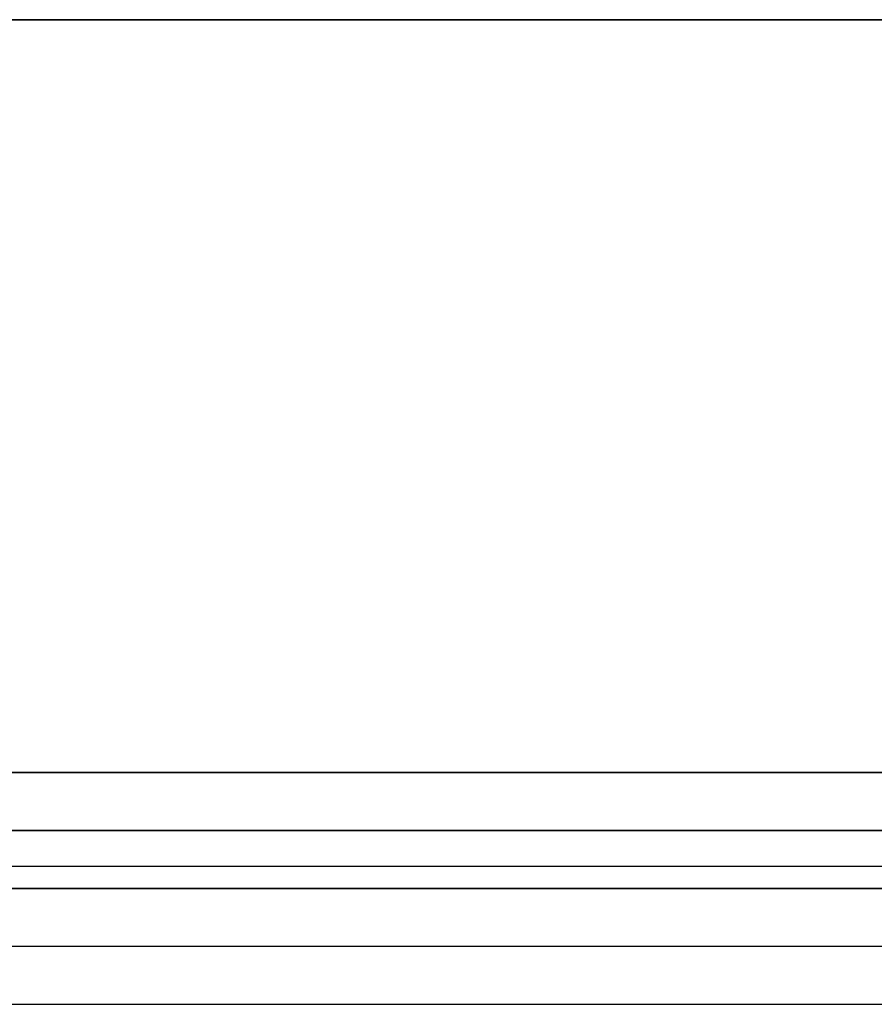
# Model space of a CAD drawing. Header units: millimetres. Extents: x -646 to 654, y -203 to 198.
# Tile 597 of 656: x 479 to 486, y 133 to 142. Entities that reach past the tile are written whole.
import ezdxf

# ---------------------------------------------------------------- set-up
doc = ezdxf.new("R2010")
doc.units = ezdxf.units.MM
doc.layers.add('Default', color=7, linetype='Continuous', true_color=0x000000)

msp = doc.modelspace()

# ---------------------------------------------------------------- linework, layer by layer
at = {"layer": 'Default'}
for p, q in [((652.6156, 134.3403, 772.8222), (-645.3844, 134.3403, 772.8222)), ((-645.3844, 134.3403, 1170.8222), (652.6156, 134.3403, 1170.8222)), ((652.6156, 134.3403, 971.8222), (-645.3844, 134.3403, 971.8222)), ((470.0651, 134.3403, 880.8222), (625.1662, 134.3403, 880.8222)), ((652.6156, 133.8403, 885.3222), (-645.3844, 133.8403, 885.3222))]:
    msp.add_line(p, q, dxfattribs=at)
for points in [[(-645.3844, 141.8403, 1171.8222), (3.6156, 141.8403, 1171.8222), (652.6156, 141.8403, 1171.8222)], [(652.6156, 141.8403, 771.8222), (3.6156, 141.8403, 771.8222), (-645.3844, 141.8403, 771.8222)], [(-645.3844, 135.3403, 1171.8222), (3.6156, 135.3403, 1171.8222), (652.6156, 135.3403, 1171.8222)], [(652.6156, 135.3403, 771.8222), (3.6156, 135.3403, 771.8222), (-645.3844, 135.3403, 771.8222)], [(-645.3844, 134.8403, 1171.3222), (3.6156, 134.8403, 1171.3222), (652.6156, 134.8403, 1171.3222)], [(652.6156, 134.8403, 772.3222), (3.6156, 134.8403, 772.3222), (-645.3844, 134.8403, 772.3222)], [(643.6156, 134.5307, 771.8222), (326.3656, 134.5307, 771.8222), (9.1156, 134.5307, 771.8222)], [(643.6156, 134.5307, 780.8222), (326.3656, 134.5307, 780.8222), (9.1156, 134.5307, 780.8222)], [(652.6156, 134.3403, 884.8222), (3.6156, 134.3403, 884.8222), (-645.3844, 134.3403, 884.8222)], [(-645.3844, 134.3403, 876.8222), (3.6156, 134.3403, 876.8222), (652.6156, 134.3403, 876.8222)], [(643.6156, 134.3403, 771.8222), (326.3656, 134.3403, 771.8222), (9.1156, 134.3403, 771.8222)], [(643.6156, 134.3403, 780.8222), (326.3656, 134.3403, 780.8222), (9.1156, 134.3403, 780.8222)], [(643.6156, 134.3403, 780.8222), (326.3656, 134.3403, 780.8222), (9.1156, 134.3403, 780.8222)], [(643.6156, 134.3403, 873.8222), (326.3656, 134.3403, 873.8222), (9.1156, 134.3403, 873.8222)], [(643.6156, 134.3403, 827.3222), (326.3656, 134.3403, 827.3222), (9.1156, 134.3403, 827.3222)], [(504.1662, 134.3403, 776.3222), (431.1409, 134.3403, 776.3222), (358.1156, 134.3403, 776.3222)], [(-645.3844, 133.3403, 885.8222), (3.6156, 133.3403, 885.8222), (652.6156, 133.3403, 885.8222)]]:
    msp.add_open_spline(points, degree=2, dxfattribs=at)

doc.saveas('drawing.dxf')
